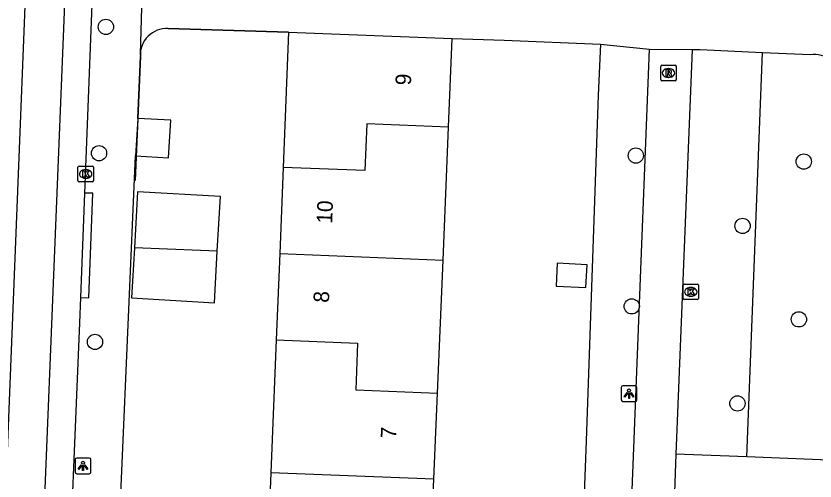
# Model space of a CAD drawing. Extents: x 160787 to 161428, y 386828 to 387483.
# Drawn here: x 160988.2 to 161039.4, y 387020.5 to 387050.4 of the extents above; entities that cross this region are included whole.
import ezdxf

# ---------------------------------------------------------------- set-up
doc = ezdxf.new("R2010")
doc.units = 0
for name, color, linetype in [('IMGEO_Boom', 7, 'Continuous'), ('IMGEO_Groenvoorziening', 7, 'Continuous'), ('IMGEO_Kolk', 7, 'Continuous'), ('IMGEO_Lichtpunt', 7, 'Continuous'), ('IMGEO_Muur', 7, 'Continuous'), ('IMGEO_Pand', 7, 'Continuous'), ('IMGEO_Pand_nummerreeks', 7, 'Continuous'), ('IMGEO_Rijbaan_lokaal_gesloten', 7, 'Continuous'), ('IMGEO_Rijbaan_lokaal_open', 7, 'Continuous'), ('IMGEO_Rioolput', 7, 'Continuous'), ('IMGEO_Voetpad_open', 7, 'Continuous')]:
    doc.layers.add(name, color=color, linetype=linetype)

msp = doc.modelspace()

# ---------------------------------------------------------------- linework, layer by layer
at = {"layer": 'IMGEO_Boom'}
for centre in [(160993.94, 387049.653), (160993.5, 387041.55), (161027.919, 387041.401), (161038.69, 387041.012), (161034.766, 387036.886), (161027.657, 387031.728), (161038.377, 387030.895), (160993.241, 387029.446), (161034.435, 387025.5)]:
    msp.add_circle(centre, 0.489, dxfattribs=at)
at = {"layer": 'IMGEO_Groenvoorziening'}
msp.add_lwpolyline([(161035.04, 387022.067), (161036.051, 387048.02)], dxfattribs=at)
at = {"layer": 'IMGEO_Kolk'}
for p, q in [((160992.22, 387040.724), (160993.072, 387040.724)), ((160992.145, 387039.798), (160992.145, 387040.65)), ((160992.633, 387040.504), (160992.658, 387040.504)), ((160993.146, 387040.65), (160993.146, 387039.798)), ((160993.072, 387039.724), (160992.22, 387039.724)), ((160992.656, 387039.944), (160992.631, 387039.944)), ((161030.947, 387032.232), (161030.947, 387033.084)), ((161031.022, 387033.158), (161031.874, 387033.158)), ((161031.948, 387033.084), (161031.948, 387032.232)), ((161031.435, 387032.938), (161031.46, 387032.938)), ((161031.874, 387032.158), (161031.022, 387032.158)), ((161031.458, 387032.378), (161031.433, 387032.378))]:
    msp.add_line(p, q, dxfattribs=at)
for points in [[(160992.22, 387040.724), (160993.072, 387040.724)], [(160992.145, 387039.798), (160992.145, 387040.65)], [(160992.466, 387040.424), (160992.589, 387040.424), (160992.589, 387040.273), (160992.719, 387040.424), (160992.883, 387040.424), (160992.737, 387040.273), (160992.89, 387040.024), (160992.738, 387040.024), (160992.653, 387040.188), (160992.589, 387040.121), (160992.589, 387040.024), (160992.466, 387040.024), (160992.466, 387040.424)], [(160993.146, 387040.65), (160993.146, 387039.798)], [(160993.072, 387039.724), (160992.22, 387039.724)], [(161030.947, 387032.232), (161030.947, 387033.084)], [(161031.022, 387033.158), (161031.874, 387033.158)], [(161031.948, 387033.084), (161031.948, 387032.232)], [(161031.268, 387032.858), (161031.391, 387032.858), (161031.391, 387032.707), (161031.521, 387032.858), (161031.685, 387032.858), (161031.539, 387032.707), (161031.692, 387032.458), (161031.54, 387032.458), (161031.455, 387032.622), (161031.391, 387032.555), (161031.391, 387032.458), (161031.268, 387032.458), (161031.268, 387032.858)], [(161031.874, 387032.158), (161031.022, 387032.158)]]:
    msp.add_lwpolyline(points, dxfattribs=at)
for centre, start, end in [((160992.222, 387040.648), 91.552, 178.448), ((160992.222, 387040.648), 91.552, 178.448), ((160993.07, 387040.648), 1.552, 88.448), ((160993.07, 387040.648), 1.552, 88.448), ((160992.222, 387039.8), 181.552, 268.448), ((160992.222, 387039.8), 181.552, 268.448), ((160993.07, 387039.8), 271.552, 358.448), ((160993.07, 387039.8), 271.552, 358.448), ((161031.024, 387033.082), 91.552, 178.448), ((161031.024, 387033.082), 91.552, 178.448), ((161031.872, 387033.082), 1.552, 88.448), ((161031.872, 387033.082), 1.552, 88.448), ((161031.024, 387032.234), 181.552, 268.448), ((161031.024, 387032.234), 181.552, 268.448), ((161031.872, 387032.234), 271.552, 358.448), ((161031.872, 387032.234), 271.552, 358.448)]:
    msp.add_arc(centre, 0.0765, start, end, dxfattribs=at)
for centre, major_axis, ratio, start_param, end_param in [((160992.632, 387040.224), (-0.387, 0.002), 0.722429, 4.712389, 7.853982), ((160992.657, 387040.224), (-0.39, 0.002), 0.717154, 1.570796, 4.712389), ((161031.434, 387032.658), (-0.387, 0.002), 0.722429, 4.712389, 7.853982), ((161031.459, 387032.658), (-0.39, 0.002), 0.717154, 1.570796, 4.712389)]:
    msp.add_ellipse(centre, major_axis=major_axis, ratio=ratio, start_param=start_param, end_param=end_param, dxfattribs=at)
at = {"layer": 'IMGEO_Lichtpunt'}
for p, q in [((161026.989, 387026.534), (161026.989, 387025.727)), ((161026.989, 387026.534), (161026.989, 387025.727)), ((161027.891, 387026.629), (161027.083, 387026.629)), ((161027.891, 387026.629), (161027.083, 387026.629)), ((161027.985, 387025.727), (161027.985, 387026.534)), ((161027.985, 387025.727), (161027.985, 387026.534)), ((161027.083, 387025.633), (161027.891, 387025.633)), ((161027.083, 387025.633), (161027.891, 387025.633)), ((160991.974, 387021.898), (160991.974, 387021.091)), ((160991.974, 387021.898), (160991.974, 387021.091)), ((160992.876, 387021.993), (160992.068, 387021.993)), ((160992.876, 387021.993), (160992.068, 387021.993)), ((160992.97, 387021.091), (160992.97, 387021.898)), ((160992.97, 387021.091), (160992.97, 387021.898)), ((160992.068, 387020.997), (160992.876, 387020.997)), ((160992.068, 387020.997), (160992.876, 387020.997))]:
    msp.add_line(p, q, dxfattribs=at)
for points in [[(161027.363, 387026.198), (161027.402, 387026.17), (161027.214, 387025.908), (161027.176, 387025.935), (161027.363, 387026.198)], [(161027.465, 387026.15), (161027.512, 387026.15), (161027.512, 387025.828), (161027.465, 387025.828), (161027.465, 387026.15)], [(161027.575, 387026.17), (161027.613, 387026.197), (161027.8, 387025.935), (161027.761, 387025.907), (161027.575, 387026.17)], [(160992.348, 387021.562), (160992.387, 387021.534), (160992.199, 387021.272), (160992.161, 387021.299), (160992.348, 387021.562)], [(160992.45, 387021.514), (160992.497, 387021.514), (160992.497, 387021.192), (160992.45, 387021.192), (160992.45, 387021.514)], [(160992.56, 387021.534), (160992.598, 387021.561), (160992.785, 387021.299), (160992.746, 387021.271), (160992.56, 387021.534)]]:
    msp.add_lwpolyline(points, dxfattribs=at)
for centre in [(161027.488, 387026.332), (160992.473, 387021.696)]:
    msp.add_circle(centre, 0.0994, dxfattribs=at)
for centre, start, end in [((161027.083, 387026.534), 90, 180), ((161027.083, 387026.534), 90, 180), ((161027.891, 387026.534), 0, 90), ((161027.891, 387026.534), 0, 90), ((161027.083, 387025.727), 180, 270), ((161027.083, 387025.727), 180, 270), ((161027.891, 387025.727), 270, 0), ((161027.891, 387025.727), 270, 360), ((160992.068, 387021.898), 90, 180), ((160992.068, 387021.898), 90, 180), ((160992.876, 387021.898), 0, 90), ((160992.876, 387021.898), 0, 90), ((160992.068, 387021.091), 180, 270), ((160992.068, 387021.091), 180, 270), ((160992.876, 387021.091), 270, 0), ((160992.876, 387021.091), 270, 360)]:
    msp.add_arc(centre, 0.0946, start, end, dxfattribs=at)
at = {"layer": 'IMGEO_Muur'}
for points in [[(161005.658, 387049.322), (160997.933, 387049.548)], [(161016.146, 387048.901), (161019.467, 387048.799)], [(160996.149, 387047.763), (160995.826, 387039.807)], [(161025.515, 387045.28), (161024.73, 387023.1)]]:
    msp.add_lwpolyline(points, dxfattribs=at)
msp.add_arc((160997.842, 387047.855), 1.695, 86.9095, 183.1226, dxfattribs=at)
at = {"layer": 'IMGEO_Pand'}
for points in [[(161005.658, 387049.322), (161005.31, 387040.643)], [(161005.658, 387049.322), (161016.146, 387048.901)], [(161015.91, 387043.219), (161016.146, 387048.901)], [(160995.983, 387043.78), (160995.847, 387041.376)], [(160995.847, 387041.376), (160997.963, 387041.256), (160998.099, 387043.66), (160995.983, 387043.78)], [(161015.91, 387043.219), (161010.666, 387043.43), (161010.542, 387040.433), (161005.31, 387040.643)], [(161015.556, 387034.694), (161015.91, 387043.219)], [(161005.31, 387040.643), (161005.088, 387035.114)], [(161001.08, 387035.275), (161001.278, 387038.78), (160995.968, 387039.08), (160995.765, 387035.488)], [(160995.765, 387035.488), (160995.582, 387032.265), (161000.893, 387031.964), (161001.08, 387035.275)], [(161001.08, 387035.275), (161000, 387035.318), (160995.765, 387035.488)], [(161005.088, 387035.114), (161004.866, 387029.583)], [(161005.088, 387035.114), (161015.556, 387034.694)], [(161015.202, 387026.166), (161015.556, 387034.694)], [(161022.807, 387033.032), (161024.72, 387032.931), (161024.797, 387034.39), (161022.885, 387034.492), (161022.807, 387033.032)], [(161004.866, 387029.583), (161004.523, 387021.057)], [(161004.866, 387029.583), (161010.082, 387029.374), (161009.958, 387026.377), (161015.202, 387026.166)], [(161014.972, 387020.637), (161015.202, 387026.166)], [(161004.523, 387021.057), (161004.181, 387012.53)], [(161014.972, 387020.637), (161004.523, 387021.057)], [(161014.742, 387015.108), (161014.972, 387020.637)]]:
    msp.add_lwpolyline(points, dxfattribs=at)
at = {"layer": 'IMGEO_Rijbaan_lokaal_gesloten'}
for points in [[(160990.199, 387087.638), (160983.902, 386929.785), (160982.208, 386929.85)], [(160987.959, 386958.658), (160987.876, 386966.266), (160992.785, 387087.527)], [(160992.597, 387038.997), (160993.259, 387056.065), (160994.21, 387079.435)], [(160992.337, 387032.289), (160992.597, 387038.997)], [(160991.434, 387010.584), (160992.274, 387030.665), (160992.337, 387032.289)]]:
    msp.add_lwpolyline(points, dxfattribs=at)
at = {"layer": 'IMGEO_Rijbaan_lokaal_open'}
for points in [[(161025.273, 386971.165), (161026.468, 387000), (161027.643, 387018.839), (161028.797, 387048.228)], [(161028.797, 387048.228), (161031.536, 387048.202)], [(161031.536, 387048.202), (161030.488, 387022.25)], [(161030.488, 387022.25), (161030.281, 387016.134)]]:
    msp.add_lwpolyline(points, dxfattribs=at)
at = {"layer": 'IMGEO_Rioolput'}
for p, q in [((161029.516, 387046.27), (161029.516, 387047.122)), ((161029.591, 387047.196), (161030.443, 387047.196)), ((161030.004, 387046.976), (161030.029, 387046.976)), ((161030.517, 387047.122), (161030.517, 387046.27)), ((161030.027, 387046.416), (161030.002, 387046.416)), ((161030.443, 387046.196), (161029.591, 387046.196))]:
    msp.add_line(p, q, dxfattribs=at)
for points in [[(161029.516, 387046.27), (161029.516, 387047.122)], [(161029.591, 387047.196), (161030.443, 387047.196)], [(161030.105, 387046.894), (161029.853, 387046.896), (161029.853, 387046.496)], [(161030.517, 387047.122), (161030.517, 387046.27)], [(161029.853, 387046.496), (161029.977, 387046.496), (161029.977, 387046.658), (161029.988, 387046.658)], [(161030.031, 387046.815), (161029.977, 387046.815), (161029.977, 387046.734)], [(161029.977, 387046.734), (161030.029, 387046.734)], [(161030.035, 387046.629), (161030.106, 387046.496), (161030.246, 387046.496), (161030.181, 387046.622)], [(161030.443, 387046.196), (161029.591, 387046.196)]]:
    msp.add_lwpolyline(points, dxfattribs=at)
for centre, radius, start, end in [((161029.593, 387047.12), 0.0765, 91.552, 178.448), ((161029.593, 387047.12), 0.0765, 91.552, 178.448), ((161030.104, 387046.784), 0.109, 350.3612, 89.416), ((161030.441, 387047.12), 0.0765, 1.552, 88.448), ((161030.441, 387047.12), 0.0765, 1.552, 88.448), ((161029.987, 387046.605), 0.0533, 26.0293, 88.6989), ((161030.013, 387046.923), 0.19, 274.7715, 282.9687), ((161030.037, 387046.719), 0.0964, 77.0061, 93.1865), ((161030.051, 387046.776), 0.0378, 276.6634, 79.6772), ((161030.102, 387046.784), 0.112, 277.5842, 350.9817), ((161030.086, 387046.569), 0.108, 29.5134, 73.7905), ((161029.593, 387046.272), 0.0765, 181.552, 268.448), ((161029.593, 387046.272), 0.0765, 181.552, 268.448), ((161030.441, 387046.272), 0.0765, 271.552, 358.448), ((161030.441, 387046.272), 0.0765, 271.552, 358.448)]:
    msp.add_arc(centre, radius, start, end, dxfattribs=at)
for centre, major_axis, ratio, start_param, end_param in [((161030.003, 387046.696), (-0.387, 0.002), 0.722429, 4.712389, 7.853982), ((161030.028, 387046.696), (-0.39, 0.002), 0.717154, 1.570796, 4.712389)]:
    msp.add_ellipse(centre, major_axis=major_axis, ratio=ratio, start_param=start_param, end_param=end_param, dxfattribs=at)
at = {"layer": 'IMGEO_Voetpad_open'}
for points in [[(160996.331, 387054.633), (160996.129, 387047.914), (160996.149, 387047.763)], [(160997.933, 387049.548), (161005.658, 387049.322)], [(161016.146, 387048.901), (161019.467, 387048.799), (161025.649, 387048.545)], [(161025.649, 387048.545), (161025.515, 387045.28), (161024.73, 387023.1), (161024.495, 387016.889), (161023.284, 386994.966), (161023.031, 386988.788), (161022.276, 386971.392)], [(161025.649, 387048.545), (161028.797, 387048.228)], [(161031.536, 387048.202), (161032.055, 387048.197), (161036.051, 387048.02)], [(161036.051, 387048.02), (161039.112, 387047.885), (161039.123, 387047.886), (161039.293, 387047.898), (161039.462, 387047.894), (161039.631, 387047.876), (161039.797, 387047.842), (161039.96, 387047.793), (161040.118, 387047.731), (161040.269, 387047.654), (161040.413, 387047.564), (161040.549, 387047.462), (161040.674, 387047.348), (161040.789, 387047.223), (161040.893, 387047.088), (161040.984, 387046.945), (161041.062, 387046.794), (161041.126, 387046.637), (161041.175, 387046.475), (161041.21, 387046.309), (161041.23, 387046.14), (161041.235, 387045.97), (161041.225, 387045.801), (161041.029, 387042.001)], [(160995.983, 387043.78), (160996.149, 387047.763)], [(160992.771, 386972.563), (160993.114, 386978.998), (160993.202, 386982.303), (160994.189, 387003.929), (160994.481, 387010.339), (160995.847, 387041.376)], [(160992.337, 387032.289), (160992.836, 387032.27), (160993.096, 387038.978), (160992.597, 387038.997)], [(161035.04, 387022.067), (161031.043, 387022.227), (161030.488, 387022.25)], [(161040.297, 387021.856), (161035.04, 387022.067)]]:
    msp.add_lwpolyline(points, dxfattribs=at)
msp.add_arc((160997.842, 387047.855), 1.695, 86.9095, 183.1226, dxfattribs=at)

# ---------------------------------------------------------------- texts
at = {"layer": 'IMGEO_Pand_nummerreeks'}
for s, rotation, p in [('9', 87.6217, (161013.499, 387045.89)), ('10', 87.7011, (161008.446, 387037.015)), ('8', 87.7011, (161008.243, 387031.946)), ('7', 87.6217, (161012.557, 387023.232))]:
    msp.add_text(s, height=1, rotation=rotation, dxfattribs=at).set_placement(p)

doc.saveas('drawing.dxf')
